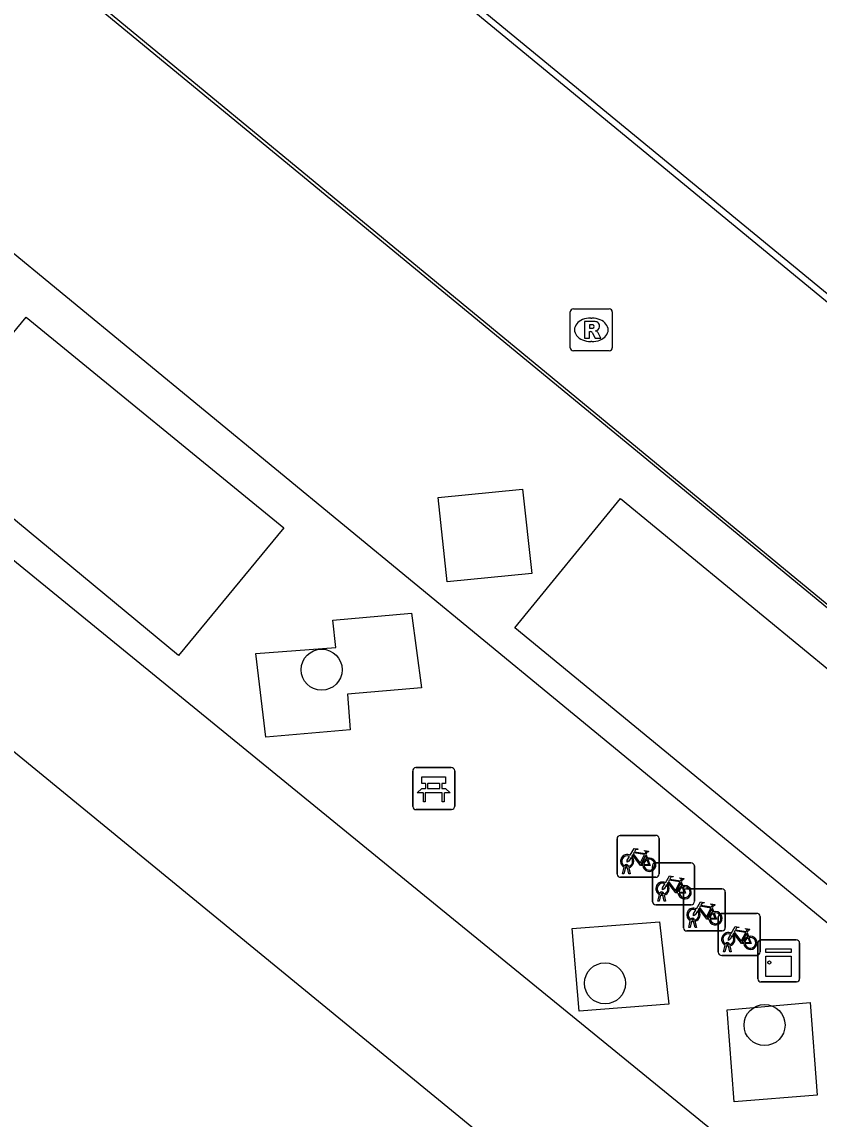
# Model space of a CAD drawing. Extents: x 161772 to 163123, y 383092 to 383917.
# Drawn here: x 162021.38 to 162040.37, y 383206 to 383232.14 of the extents above; entities that cross this region are included whole.
import ezdxf

# ---------------------------------------------------------------- set-up
doc = ezdxf.new("R2010")
doc.units = 0
for name, color, linetype in [('IMGEO_Bank', 7, 'Continuous'), ('IMGEO_Boom', 7, 'Continuous'), ('IMGEO_Fietsenrek', 7, 'Continuous'), ('IMGEO_Kast', 7, 'Continuous'), ('IMGEO_Lijnafwatering', 7, 'Continuous'), ('IMGEO_Pand', 7, 'Continuous'), ('IMGEO_Rijbaan_lokaal_open', 7, 'Continuous'), ('IMGEO_Rioolput', 7, 'Continuous')]:
    doc.layers.add(name, color=color, linetype=linetype)

msp = doc.modelspace()

# ---------------------------------------------------------------- linework, layer by layer
at = {"layer": 'IMGEO_Bank'}
for p, q in [((162030.687, 383213.448), (162030.687, 383214.289)), ((162030.687, 383214.289), (162030.687, 383213.448)), ((162030.762, 383214.373), (162031.603, 383214.373)), ((162031.603, 383214.373), (162030.762, 383214.373)), ((162031.687, 383214.298), (162031.687, 383213.457)), ((162031.687, 383213.457), (162031.687, 383214.298)), ((162030.996, 383213.879), (162030.996, 383213.985)), ((162031.04, 383213.985), (162031.04, 383213.879)), ((162031.328, 383213.991), (162031.046, 383213.991)), ((162031.334, 383213.879), (162031.334, 383213.985)), ((162031.378, 383213.985), (162031.378, 383213.879)), ((162031.384, 383213.771), (162030.991, 383213.771)), ((162031.046, 383213.873), (162031.328, 383213.873)), ((162031.612, 383213.373), (162030.771, 383213.373)), ((162030.771, 383213.373), (162031.612, 383213.373))]:
    msp.add_line(p, q, dxfattribs=at)
for points in [[(162030.99, 383213.991), (162030.904, 383213.991), (162030.904, 383214.152), (162031.467, 383214.152), (162031.467, 383213.991), (162031.384, 383213.991)], [(162030.934, 383213.771), (162030.792, 383213.771), (162030.904, 383213.873), (162030.99, 383213.873)], [(162030.984, 383213.764), (162030.984, 383213.557), (162030.941, 383213.557), (162030.941, 383213.764)], [(162031.384, 383213.873), (162031.467, 383213.873), (162031.579, 383213.771), (162031.44, 383213.771)], [(162031.434, 383213.764), (162031.434, 383213.557), (162031.39, 383213.557), (162031.39, 383213.764)]]:
    msp.add_lwpolyline(points, dxfattribs=at)
for centre, radius, start, end in [((162030.765, 383214.295), 0.0779, 92.4484, 184.2845), ((162030.765, 383214.295), 0.0779, 92.4484, 184.2845), ((162031.609, 383214.295), 0.0779, 2.4484, 94.2845), ((162031.609, 383214.295), 0.0779, 2.4484, 94.2845), ((162030.989, 383213.984), 0.00671, 2.8957, 87.1043), ((162031.046, 383213.984), 0.00671, 92.8957, 177.1043), ((162031.328, 383213.984), 0.00671, 2.8957, 87.1043), ((162031.385, 383213.984), 0.00671, 92.8957, 177.1043), ((162030.934, 383213.764), 0.00671, 2.8957, 87.1043), ((162030.991, 383213.764), 0.00671, 92.8957, 177.1043), ((162030.989, 383213.88), 0.00671, 272.8957, 357.1043), ((162031.046, 383213.88), 0.00671, 182.8957, 267.1043), ((162031.328, 383213.88), 0.00671, 272.8957, 357.1043), ((162031.385, 383213.88), 0.00671, 182.8957, 267.1043), ((162031.383, 383213.764), 0.00671, 2.8957, 87.1043), ((162031.44, 383213.764), 0.00671, 92.8957, 177.1043), ((162030.765, 383213.451), 0.0779, 182.4484, 274.2845), ((162030.765, 383213.451), 0.0779, 182.4484, 274.2845), ((162031.609, 383213.451), 0.0779, 272.4484, 4.2845), ((162031.609, 383213.451), 0.0779, 272.4484, 4.2845)]:
    msp.add_arc(centre, radius, start, end, dxfattribs=at)
at = {"layer": 'IMGEO_Boom'}
for centre in [(162028.516, 383216.706), (162035.268, 383209.232), (162039.069, 383208.238)]:
    msp.add_circle(centre, 0.489, dxfattribs=at)
at = {"layer": 'IMGEO_Fietsenrek'}
for p, q in [((162035.557, 383211.833), (162035.557, 383212.674)), ((162035.557, 383212.674), (162035.557, 383211.833)), ((162035.632, 383212.758), (162036.473, 383212.758)), ((162036.473, 383212.758), (162035.632, 383212.758)), ((162036.557, 383212.683), (162036.557, 383211.842)), ((162036.557, 383211.842), (162036.557, 383212.683)), ((162036.244, 383212.307), (162036.28, 383212.212)), ((162036.473, 383212.103), (162037.314, 383212.103)), ((162037.314, 383212.103), (162036.473, 383212.103)), ((162035.684, 383211.842), (162035.723, 383212.002)), ((162035.718, 383211.842), (162035.684, 383211.842)), ((162035.753, 383211.99), (162035.718, 383211.842)), ((162035.795, 383212.014), (162035.794, 383212.018)), ((162035.836, 383211.842), (162035.802, 383211.984)), ((162035.826, 383212.025), (162035.827, 383212.018)), ((162035.834, 383211.988), (162035.869, 383211.842)), ((162035.869, 383211.842), (162035.836, 383211.842)), ((162036.398, 383211.178), (162036.398, 383212.019)), ((162036.398, 383212.019), (162036.398, 383211.178)), ((162037.398, 383212.028), (162037.398, 383211.187)), ((162037.398, 383211.187), (162037.398, 383212.028)), ((162036.482, 383211.758), (162035.641, 383211.758)), ((162035.641, 383211.758), (162036.482, 383211.758)), ((162037.085, 383211.652), (162037.121, 383211.557)), ((162036.525, 383211.187), (162036.564, 383211.347)), ((162036.594, 383211.335), (162036.559, 383211.187)), ((162036.636, 383211.359), (162036.635, 383211.363)), ((162036.677, 383211.187), (162036.643, 383211.329)), ((162036.667, 383211.37), (162036.668, 383211.363)), ((162036.675, 383211.333), (162036.71, 383211.187)), ((162037.135, 383210.556), (162037.135, 383211.397)), ((162037.135, 383211.397), (162037.135, 383210.556)), ((162037.21, 383211.481), (162038.051, 383211.481)), ((162038.051, 383211.481), (162037.21, 383211.481)), ((162038.135, 383211.406), (162038.135, 383210.565)), ((162038.135, 383210.565), (162038.135, 383211.406)), ((162037.323, 383211.103), (162036.482, 383211.103)), ((162036.482, 383211.103), (162037.323, 383211.103)), ((162036.559, 383211.187), (162036.525, 383211.187)), ((162036.71, 383211.187), (162036.677, 383211.187)), ((162037.822, 383211.03), (162037.858, 383210.935)), ((162037.965, 383209.972), (162037.965, 383210.813)), ((162037.965, 383210.813), (162037.965, 383209.972)), ((162038.04, 383210.897), (162038.881, 383210.897)), ((162038.881, 383210.897), (162038.04, 383210.897)), ((162038.965, 383210.822), (162038.965, 383209.981)), ((162038.965, 383209.981), (162038.965, 383210.822)), ((162037.262, 383210.565), (162037.301, 383210.725)), ((162037.296, 383210.565), (162037.262, 383210.565)), ((162037.331, 383210.713), (162037.296, 383210.565)), ((162037.373, 383210.737), (162037.372, 383210.741)), ((162037.414, 383210.565), (162037.38, 383210.707)), ((162037.404, 383210.748), (162037.405, 383210.741)), ((162037.412, 383210.711), (162037.447, 383210.565)), ((162037.447, 383210.565), (162037.414, 383210.565)), ((162038.06, 383210.481), (162037.219, 383210.481)), ((162037.219, 383210.481), (162038.06, 383210.481)), ((162038.652, 383210.446), (162038.688, 383210.351)), ((162038.092, 383209.981), (162038.131, 383210.141)), ((162038.161, 383210.129), (162038.126, 383209.981)), ((162038.203, 383210.153), (162038.202, 383210.157)), ((162038.244, 383209.981), (162038.21, 383210.123)), ((162038.234, 383210.164), (162038.235, 383210.157)), ((162038.242, 383210.127), (162038.277, 383209.981)), ((162038.89, 383209.897), (162038.049, 383209.897)), ((162038.049, 383209.897), (162038.89, 383209.897)), ((162038.126, 383209.981), (162038.092, 383209.981)), ((162038.277, 383209.981), (162038.244, 383209.981))]:
    msp.add_line(p, q, dxfattribs=at)
for points in [[(162035.87, 383212.284), (162035.965, 383212.448), (162036.051, 383212.434), (162036.053, 383212.425), (162035.997, 383212.414), (162035.97, 383212.369), (162036.226, 383212.328)], [(162036.226, 383212.328), (162036.251, 383212.377), (162036.245, 383212.381), (162036.222, 383212.385), (162036.21, 383212.392), (162036.209, 383212.395), (162036.211, 383212.4), (162036.306, 383212.385), (162036.308, 383212.375), (162036.298, 383212.362), (162036.286, 383212.356), (162036.272, 383212.362), (162036.244, 383212.307)], [(162035.891, 383212.232), (162035.839, 383212.142), (162035.799, 383212.117), (162035.8, 383212.164), (162035.855, 383212.258)], [(162036.166, 383212.04), (162036.116, 383212.04), (162035.925, 383212.291), (162035.906, 383212.259)], [(162036.213, 383212.303), (162035.956, 383212.344), (162035.939, 383212.315), (162036.106, 383212.095), (162036.213, 383212.303)], [(162036.261, 383212.205), (162036.231, 383212.282), (162036.122, 383212.064), (162036.165, 383212.064)], [(162036.195, 383212.064), (162036.315, 383212.063), (162036.271, 383212.177)], [(162036.291, 383212.184), (162036.346, 383212.039), (162036.196, 383212.039)], [(162036.732, 383211.577), (162036.68, 383211.487), (162036.64, 383211.462), (162036.641, 383211.509), (162036.696, 383211.603)], [(162036.711, 383211.629), (162036.806, 383211.793), (162036.892, 383211.779), (162036.894, 383211.77), (162036.838, 383211.759), (162036.811, 383211.714), (162037.067, 383211.673)], [(162037.007, 383211.385), (162036.957, 383211.385), (162036.766, 383211.636), (162036.747, 383211.604)], [(162037.054, 383211.648), (162036.797, 383211.689), (162036.78, 383211.66), (162036.947, 383211.44), (162037.054, 383211.648)], [(162037.102, 383211.55), (162037.072, 383211.627), (162036.963, 383211.409), (162037.006, 383211.409)], [(162037.067, 383211.673), (162037.092, 383211.722), (162037.086, 383211.726), (162037.063, 383211.73), (162037.051, 383211.737), (162037.05, 383211.74), (162037.052, 383211.745), (162037.147, 383211.73), (162037.149, 383211.72), (162037.139, 383211.707), (162037.127, 383211.701), (162037.113, 383211.707), (162037.085, 383211.652)], [(162037.036, 383211.409), (162037.156, 383211.408), (162037.112, 383211.522)], [(162037.132, 383211.529), (162037.187, 383211.384), (162037.037, 383211.384)], [(162037.448, 383211.007), (162037.543, 383211.171), (162037.629, 383211.157), (162037.631, 383211.148), (162037.575, 383211.137), (162037.548, 383211.092), (162037.804, 383211.051)], [(162037.791, 383211.026), (162037.534, 383211.067), (162037.517, 383211.038), (162037.684, 383210.818), (162037.791, 383211.026)], [(162037.804, 383211.051), (162037.829, 383211.1), (162037.823, 383211.104), (162037.8, 383211.108), (162037.788, 383211.115), (162037.787, 383211.118), (162037.789, 383211.123), (162037.884, 383211.108), (162037.886, 383211.098), (162037.876, 383211.085), (162037.864, 383211.079), (162037.85, 383211.085), (162037.822, 383211.03)], [(162037.469, 383210.955), (162037.417, 383210.865), (162037.377, 383210.84), (162037.378, 383210.887), (162037.433, 383210.981)], [(162037.744, 383210.763), (162037.694, 383210.763), (162037.503, 383211.014), (162037.484, 383210.982)], [(162037.839, 383210.928), (162037.809, 383211.005), (162037.7, 383210.787), (162037.743, 383210.787)], [(162037.773, 383210.787), (162037.893, 383210.786), (162037.849, 383210.9)], [(162037.869, 383210.907), (162037.924, 383210.762), (162037.774, 383210.762)], [(162038.278, 383210.423), (162038.373, 383210.587), (162038.459, 383210.573), (162038.461, 383210.564), (162038.405, 383210.553), (162038.378, 383210.508), (162038.634, 383210.467)], [(162038.634, 383210.467), (162038.659, 383210.516), (162038.653, 383210.52), (162038.63, 383210.524), (162038.618, 383210.531), (162038.617, 383210.534), (162038.619, 383210.539), (162038.714, 383210.524), (162038.716, 383210.514), (162038.706, 383210.501), (162038.694, 383210.495), (162038.68, 383210.501), (162038.652, 383210.446)], [(162038.299, 383210.371), (162038.247, 383210.281), (162038.207, 383210.256), (162038.208, 383210.303), (162038.263, 383210.397)], [(162038.574, 383210.179), (162038.524, 383210.179), (162038.333, 383210.43), (162038.314, 383210.398)], [(162038.621, 383210.442), (162038.364, 383210.483), (162038.347, 383210.454), (162038.514, 383210.234), (162038.621, 383210.442)], [(162038.669, 383210.344), (162038.639, 383210.421), (162038.53, 383210.203), (162038.573, 383210.203)], [(162038.603, 383210.203), (162038.723, 383210.202), (162038.679, 383210.316)], [(162038.699, 383210.323), (162038.754, 383210.178), (162038.604, 383210.178)]]:
    msp.add_lwpolyline(points, dxfattribs=at)
for centre, radius, start, end in [((162035.635, 383212.68), 0.0779, 92.4484, 184.2845), ((162035.635, 383212.68), 0.0779, 92.4484, 184.2845), ((162036.479, 383212.68), 0.0779, 2.4484, 94.2845), ((162036.479, 383212.68), 0.0779, 2.4484, 94.2845), ((162035.797, 383212.143), 0.159, 62.6766, 242.1369), ((162035.797, 383212.143), 0.129, 63.3192, 238.903), ((162035.797, 383212.143), 0.129, 283.6043, 43.4302), ((162035.797, 383212.143), 0.159, 283.5766, 46.6042), ((162036.324, 383212.059), 0.159, 113.3408, 178.3217), ((162036.324, 383212.059), 0.159, 187.0065, 105.7708), ((162036.324, 383212.059), 0.129, 113.923, 177.9556), ((162036.324, 383212.059), 0.129, 188.6715, 104.5883), ((162036.476, 383212.025), 0.0779, 92.4484, 184.2845), ((162036.476, 383212.025), 0.0779, 92.4484, 184.2845), ((162037.32, 383212.025), 0.0779, 2.4484, 94.2845), ((162037.32, 383212.025), 0.0779, 2.4484, 94.2845), ((162035.777, 383212.014), 0.0499, 12.8025, 158.6934), ((162035.797, 383212.143), 0.159, 253.9967, 271.7867), ((162035.777, 383212.014), 0.0174, 12.8025, 163.4502), ((162035.797, 383212.143), 0.129, 253.415, 269.0204), ((162036.479, 383211.836), 0.0779, 272.4484, 4.2845), ((162036.479, 383211.836), 0.0779, 272.4484, 4.2845), ((162035.635, 383211.836), 0.0779, 182.4484, 274.2845), ((162035.635, 383211.836), 0.0779, 182.4484, 274.2845), ((162036.638, 383211.488), 0.159, 62.6766, 242.1369), ((162036.638, 383211.488), 0.129, 63.3192, 238.903), ((162036.638, 383211.488), 0.129, 283.6043, 43.4302), ((162036.638, 383211.488), 0.159, 283.5766, 46.6042), ((162036.618, 383211.359), 0.0499, 12.8025, 158.6934), ((162036.638, 383211.488), 0.159, 253.9967, 271.7867), ((162036.618, 383211.359), 0.0174, 12.8025, 163.4502), ((162036.638, 383211.488), 0.129, 253.415, 269.0204), ((162037.165, 383211.404), 0.159, 113.3408, 178.3217), ((162037.165, 383211.404), 0.159, 187.0065, 105.7708), ((162037.165, 383211.404), 0.129, 113.923, 177.9556), ((162037.165, 383211.404), 0.129, 188.6715, 104.5883), ((162037.213, 383211.403), 0.0779, 92.4484, 184.2845), ((162037.213, 383211.403), 0.0779, 92.4484, 184.2845), ((162038.057, 383211.403), 0.0779, 2.4484, 94.2845), ((162038.057, 383211.403), 0.0779, 2.4484, 94.2845), ((162036.476, 383211.181), 0.0779, 182.4484, 274.2845), ((162036.476, 383211.181), 0.0779, 182.4484, 274.2845), ((162037.32, 383211.181), 0.0779, 272.4484, 4.2845), ((162037.32, 383211.181), 0.0779, 272.4484, 4.2845), ((162037.375, 383210.866), 0.159, 62.6766, 242.1369), ((162037.375, 383210.866), 0.129, 63.3192, 238.903), ((162037.375, 383210.866), 0.129, 283.6043, 43.4302), ((162037.375, 383210.866), 0.159, 283.5766, 46.6042), ((162037.902, 383210.782), 0.159, 113.3408, 178.3217), ((162037.902, 383210.782), 0.159, 187.0065, 105.7708), ((162037.902, 383210.782), 0.129, 113.923, 177.9556), ((162037.902, 383210.782), 0.129, 188.6715, 104.5883), ((162038.043, 383210.819), 0.0779, 92.4484, 184.2845), ((162038.043, 383210.819), 0.0779, 92.4484, 184.2845), ((162038.887, 383210.819), 0.0779, 2.4484, 94.2845), ((162038.887, 383210.819), 0.0779, 2.4484, 94.2845), ((162037.213, 383210.559), 0.0779, 182.4484, 274.2845), ((162037.213, 383210.559), 0.0779, 182.4484, 274.2845), ((162037.355, 383210.737), 0.0499, 12.8025, 158.6934), ((162037.375, 383210.866), 0.159, 253.9967, 271.7867), ((162037.355, 383210.737), 0.0174, 12.8025, 163.4502), ((162037.375, 383210.866), 0.129, 253.415, 269.0204), ((162038.057, 383210.559), 0.0779, 272.4484, 4.2845), ((162038.057, 383210.559), 0.0779, 272.4484, 4.2845), ((162038.205, 383210.282), 0.159, 62.6766, 242.1369), ((162038.205, 383210.282), 0.129, 63.3192, 238.903), ((162038.205, 383210.282), 0.129, 283.6043, 43.4302), ((162038.205, 383210.282), 0.159, 283.5766, 46.6042), ((162038.732, 383210.198), 0.159, 113.3408, 178.3217), ((162038.732, 383210.198), 0.159, 187.0065, 105.7708), ((162038.732, 383210.198), 0.129, 113.923, 177.9556), ((162038.732, 383210.198), 0.129, 188.6715, 104.5883), ((162038.185, 383210.153), 0.0499, 12.8025, 158.6934), ((162038.205, 383210.282), 0.159, 253.9967, 271.7867), ((162038.185, 383210.153), 0.0174, 12.8025, 163.4502), ((162038.205, 383210.282), 0.129, 253.415, 269.0204), ((162038.043, 383209.975), 0.0779, 182.4484, 274.2845), ((162038.043, 383209.975), 0.0779, 182.4484, 274.2845), ((162038.887, 383209.975), 0.0779, 272.4484, 4.2845), ((162038.887, 383209.975), 0.0779, 272.4484, 4.2845)]:
    msp.add_arc(centre, radius, start, end, dxfattribs=at)
at = {"layer": 'IMGEO_Kast'}
for p, q in [((162038.906, 383209.34), (162038.906, 383210.181)), ((162038.906, 383210.181), (162038.906, 383209.34)), ((162038.981, 383210.265), (162039.822, 383210.265)), ((162039.822, 383210.265), (162038.981, 383210.265)), ((162039.906, 383210.19), (162039.906, 383209.349)), ((162039.906, 383209.349), (162039.906, 383210.19)), ((162039.831, 383209.265), (162038.99, 383209.265)), ((162038.99, 383209.265), (162039.831, 383209.265))]:
    msp.add_line(p, q, dxfattribs=at)
for points in [[(162039.101, 383210.055), (162039.701, 383210.055), (162039.701, 383209.97), (162039.101, 383209.97), (162039.101, 383210.055)], [(162039.101, 383209.88), (162039.701, 383209.88), (162039.701, 383209.391), (162039.101, 383209.391), (162039.101, 383209.88)]]:
    msp.add_lwpolyline(points, dxfattribs=at)
msp.add_circle((162039.185, 383209.729), 0.0377, dxfattribs=at)
for centre, start, end in [((162038.984, 383210.187), 92.4484, 184.2845), ((162038.984, 383210.187), 92.4484, 184.2845), ((162039.828, 383210.187), 2.4484, 94.2845), ((162039.828, 383210.187), 2.4484, 94.2845), ((162038.984, 383209.343), 182.4484, 274.2845), ((162038.984, 383209.343), 182.4484, 274.2845), ((162039.828, 383209.343), 272.4484, 4.2845), ((162039.828, 383209.343), 272.4484, 4.2845)]:
    msp.add_arc(centre, 0.0779, start, end, dxfattribs=at)
at = {"layer": 'IMGEO_Lijnafwatering'}
for points in [[(162011.215, 383242.341), (162025.331, 383230.723)], [(162022.563, 383240.47), (162038.819, 383227.104)], [(162025.331, 383230.723), (162039.447, 383219.105)], [(162019.092, 383228.343), (162034.042, 383216.044)], [(162038.819, 383227.104), (162055.076, 383213.739)], [(162031.573, 383210.827), (162017.089, 383222.64)], [(162039.447, 383219.105), (162053.562, 383207.486)], [(162034.042, 383216.044), (162048.991, 383203.744)], [(162046.05, 383199.006), (162039.485, 383204.373), (162031.573, 383210.827)]]:
    msp.add_lwpolyline(points, dxfattribs=at)
at = {"layer": 'IMGEO_Pand'}
msp.add_lwpolyline([(161971.077, 383255.833), (162035.261, 383203.214)], dxfattribs=at)
at = {"layer": 'IMGEO_Rijbaan_lokaal_open'}
for points in [[(161965.539, 383280.118), (161976.98, 383270.676), (162068.256, 383195.442)], [(162022.186, 383240.601), (162022.469, 383240.368), (162068.652, 383202.355)], [(162019.772, 383223.039), (162021.475, 383225.11), (162027.614, 383220.09), (162025.104, 383217.042), (162018.995, 383222.094), (162019.659, 383222.902)], [(162033.522, 383219.002), (162031.511, 383218.801), (162031.294, 383220.811), (162033.305, 383221.007), (162033.522, 383219.002)], [(162033.122, 383217.707), (162035.635, 383220.789), (162043.287, 383214.495), (162040.759, 383211.423), (162033.122, 383217.707)], [(162029.129, 383216.126), (162029.194, 383215.276), (162027.185, 383215.101), (162026.947, 383217.09), (162028.852, 383217.235), (162028.786, 383217.889), (162030.66, 383218.055), (162030.894, 383216.271), (162029.129, 383216.126)], [(162034.656, 383208.568), (162034.484, 383210.541), (162036.565, 383210.697), (162036.788, 383208.738), (162034.656, 383208.568)], [(162038.343, 383206.411), (162038.175, 383208.603), (162040.16, 383208.772), (162040.323, 383206.568), (162038.343, 383206.411)]]:
    msp.add_lwpolyline(points, dxfattribs=at)
at = {"layer": 'IMGEO_Rioolput'}
for p, q in [((162034.441, 383224.379), (162034.441, 383225.231)), ((162034.516, 383225.305), (162035.368, 383225.305)), ((162035.442, 383225.231), (162035.442, 383224.379)), ((162034.929, 383225.085), (162034.954, 383225.085)), ((162034.952, 383224.525), (162034.927, 383224.525)), ((162035.368, 383224.305), (162034.516, 383224.305))]:
    msp.add_line(p, q, dxfattribs=at)
for points in [[(162034.441, 383224.379), (162034.441, 383225.231)], [(162034.516, 383225.305), (162035.368, 383225.305)], [(162035.442, 383225.231), (162035.442, 383224.379)], [(162035.03, 383225.003), (162034.778, 383225.005), (162034.778, 383224.605)], [(162034.956, 383224.924), (162034.902, 383224.924), (162034.902, 383224.843)], [(162034.778, 383224.605), (162034.902, 383224.605), (162034.902, 383224.767), (162034.913, 383224.767)], [(162034.902, 383224.843), (162034.954, 383224.843)], [(162034.96, 383224.738), (162035.031, 383224.605), (162035.171, 383224.605), (162035.106, 383224.731)], [(162035.368, 383224.305), (162034.516, 383224.305)]]:
    msp.add_lwpolyline(points, dxfattribs=at)
for centre, radius, start, end in [((162034.518, 383225.229), 0.0765, 91.552, 178.448), ((162034.518, 383225.229), 0.0765, 91.552, 178.448), ((162035.366, 383225.229), 0.0765, 1.552, 88.448), ((162035.366, 383225.229), 0.0765, 1.552, 88.448), ((162034.962, 383224.828), 0.0964, 77.0061, 93.1865), ((162034.976, 383224.885), 0.0378, 276.6634, 79.6772), ((162035.029, 383224.893), 0.109, 350.3612, 89.416), ((162034.912, 383224.714), 0.0533, 26.0293, 88.6989), ((162034.938, 383225.032), 0.19, 274.7715, 282.9687), ((162035.027, 383224.893), 0.112, 277.5842, 350.9817), ((162035.011, 383224.678), 0.108, 29.5134, 73.7905), ((162034.518, 383224.381), 0.0765, 181.552, 268.448), ((162034.518, 383224.381), 0.0765, 181.552, 268.448), ((162035.366, 383224.381), 0.0765, 271.552, 358.448), ((162035.366, 383224.381), 0.0765, 271.552, 358.448)]:
    msp.add_arc(centre, radius, start, end, dxfattribs=at)
for centre, major_axis, ratio, start_param, end_param in [((162034.928, 383224.805), (-0.387, 0.002), 0.722429, 4.712389, 7.853982), ((162034.953, 383224.805), (-0.39, 0.002), 0.717154, 1.570796, 4.712389)]:
    msp.add_ellipse(centre, major_axis=major_axis, ratio=ratio, start_param=start_param, end_param=end_param, dxfattribs=at)

doc.saveas('drawing.dxf')
